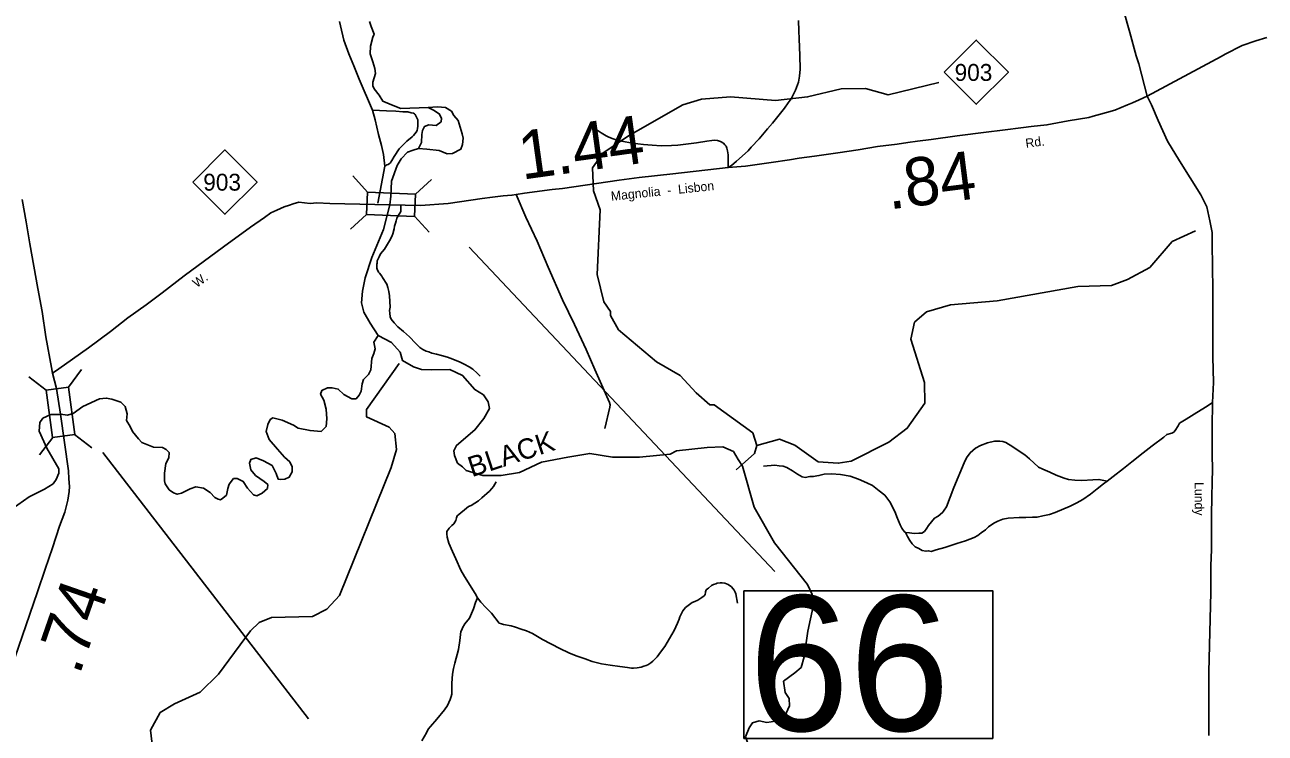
# Model space of a CAD drawing. Extents: x 2093524 to 2270757, y 289120 to 570408.
# Drawn here: x 2202963 to 2215806, y 374960 to 382298 of the extents above; entities that cross this region are included whole.
import ezdxf

# ---------------------------------------------------------------- set-up
doc = ezdxf.new("R2010")
doc.units = 0
for name, color, linetype in [('Exist Hydrographic Creek Single Shore', 7, 'Continuous'), ('Exist Hydrographic Misc Water Feature', 7, 'Continuous'), ('Exist Hydrographic River Shore', 7, 'Continuous'), ('Exist Hydrographic River Shore Label', 7, 'Continuous'), ('Exist Road Non-System Type 51', 7, 'Continuous'), ('Exist Road Primary NC Attributed', 7, 'Continuous'), ('Exist Road Primary NC Label', 7, 'Continuous'), ('Exist Road Primary NC Mileage Hundredths English Label', 7, 'Continuous'), ('Exist Road Primary NC Shield CELL', 7, 'Continuous'), ('Exist Road Primary NC Shield Number Label', 7, 'Continuous'), ('Exist Road Primary NC Structure Standard Bridge CELL', 7, 'Continuous'), ('Exist Road Primary NC Structure Standard Bridge Number Label', 7, 'Continuous'), ('Exist Road Secondary Type 51 Attributed', 7, 'Continuous'), ('Exist Road Secondary Type 51 Label', 7, 'Continuous')]:
    doc.layers.add(name, color=color, linetype=linetype)

msp = doc.modelspace()

# ---------------------------------------------------------------- linework, layer by layer
at = {"layer": 'Exist Hydrographic Creek Single Shore'}
for points in [[(2207141, 381442), (2206858, 381432), (2206759, 381469), (2206669, 381508), (2206632, 381570), (2206581, 381635), (2206568, 381667), (2206568, 381704), (2206593, 381794), (2206588, 381845), (2206568, 381914), (2206538, 381997), (2206542, 382078), (2206568, 382168), (2206579, 382200), (2206549, 382281), (2206531, 382332)], [(2207038, 381016), (2207125, 381010), (2207252, 380997), (2207335, 380960), (2207393, 380964), (2207476, 381008), (2207494, 381059), (2207501, 381124), (2207490, 381167), (2207450, 381306), (2207406, 381357), (2207381, 381403), (2207319, 381440), (2207236, 381447), (2207141, 381442)], [(2207038, 381016), (2207070, 381080), (2207074, 381160), (2207081, 381204), (2207100, 381244), (2207146, 381262), (2207222, 381255), (2207273, 381294), (2207277, 381331), (2207254, 381377), (2207196, 381414), (2207141, 381442)], [(2206743, 380432), (2206754, 380522), (2206759, 380679), (2206819, 380839), (2206861, 380908), (2206925, 380979), (2206983, 380998), (2207038, 381016)], [(2206622, 379081), (2206538, 379209), (2206475, 379322), (2206448, 379419), (2206461, 379539), (2206487, 379678), (2206556, 379888), (2206676, 380178), (2206743, 380432)]]:
    msp.add_lwpolyline(points, dxfattribs=at)
at = {"layer": 'Exist Hydrographic Misc Water Feature'}
for p, q in [((2210543, 377940), (2210500, 378072)), ((2210328, 377688), (2210519, 377858)), ((2210519, 377858), (2210543, 377940))]:
    msp.add_line(p, q, dxfattribs=at)
for points in [[(2209504, 378807), (2209110, 379139), (2209026, 379288), (2209026, 379328), (2208958, 379428), (2208890, 379711), (2208919, 380380), (2208851, 380578), (2208841, 380817), (2208948, 380969), (2209213, 381148), (2209777, 381468), (2209968, 381526), (2210268, 381553), (2210735, 381514), (2211068, 381550), (2211417, 381635), (2211667, 381637), (2211901, 381573), (2212425, 381701)], [(2210543, 377940), (2210776, 378007), (2210935, 377942), (2211177, 377770), (2211386, 377756), (2211519, 377779), (2211909, 377975), (2212099, 378119), (2212281, 378378), (2212279, 378594), (2212135, 379043), (2212175, 379216), (2212299, 379325), (2212549, 379396), (2213031, 379439), (2213864, 379586), (2214213, 379599), (2214380, 379658), (2214612, 379784), (2214843, 380052), (2215084, 380162)], [(2204301, 374672), (2204266, 374991), (2204365, 375173), (2204514, 375265), (2204780, 375384), (2204970, 375571), (2205300, 376020), (2205391, 376107), (2205516, 376157), (2205941, 376168), (2206090, 376244), (2206222, 376385), (2206755, 377713), (2206812, 377899), (2206794, 378063), (2206735, 378130), (2206501, 378236), (2206501, 378312), (2206839, 378791)], [(2210500, 378072), (2210099, 378362), (2210057, 378363), (2209915, 378487), (2209747, 378667), (2209504, 378807)]]:
    msp.add_lwpolyline(points, dxfattribs=at)
at = {"layer": 'Exist Hydrographic River Shore'}
msp.add_line((2209644, 377849), (2209710, 377884), dxfattribs=at)
for points in [[(2203332, 378265), (2203406, 378254), (2203463, 378272), (2203565, 378344), (2203738, 378424), (2203807, 378431), (2203865, 378420), (2203959, 378390), (2204003, 378344), (2204024, 378267), (2204017, 378198), (2204054, 378136), (2204079, 378085), (2204142, 378009), (2204174, 377970), (2204295, 377922), (2204390, 377918), (2204427, 377899), (2204459, 377867), (2204455, 377812), (2204422, 377754), (2204411, 377652), (2204411, 377576), (2204415, 377544), (2204459, 377481), (2204503, 377449), (2204542, 377435), (2204586, 377447), (2204676, 377491), (2204734, 377511), (2204812, 377498), (2204882, 377454), (2204932, 377403), (2204965, 377385), (2204990, 377378), (2205015, 377394), (2205052, 377426), (2205066, 377495), (2205078, 377541), (2205124, 377597), (2205161, 377597), (2205225, 377567), (2205269, 377498), (2205332, 377428), (2205364, 377419), (2205422, 377445), (2205475, 377495), (2205479, 377535), (2205442, 377567), (2205352, 377629), (2205302, 377687), (2205290, 377756), (2205302, 377795), (2205357, 377814), (2205435, 377782), (2205523, 377733), (2205567, 377650), (2205585, 377592), (2205611, 377588), (2205657, 377592), (2205701, 377611), (2205733, 377668), (2205733, 377719), (2205708, 377770), (2205652, 377821), (2205581, 377902), (2205493, 378003), (2205461, 378086), (2205479, 378158), (2205505, 378208), (2205530, 378227), (2205627, 378202), (2205745, 378151), (2205795, 378121), (2205916, 378095), (2206033, 378086), (2206082, 378137), (2206089, 378218), (2206084, 378315), (2206059, 378409), (2206026, 378472), (2206038, 378511), (2206096, 378536), (2206146, 378536), (2206209, 378525), (2206266, 378467), (2206349, 378423), (2206393, 378423), (2206426, 378460), (2206444, 378504), (2206456, 378580), (2206469, 378624), (2206520, 378675), (2206546, 378725), (2206557, 378841), (2206578, 378892), (2206589, 378942), (2206578, 379012), (2206622, 379081)], [(2209644, 377849), (2209326, 377820), (2209048, 377821), (2208812, 377858), (2208586, 377818), (2208312, 377768), (2208084, 377660), (2207896, 377631), (2207704, 377631), (2207533, 377682), (2207496, 377718), (2207443, 377758), (2207412, 377835), (2207406, 377885), (2207432, 377941), (2207623, 378102), (2207716, 378220), (2207773, 378322), (2207762, 378393), (2207711, 378465), (2207621, 378520), (2207495, 378664), (2207364, 378729), (2207172, 378725), (2207071, 378727), (2206988, 378754), (2206874, 378819), (2206849, 378907), (2206759, 379008), (2206622, 379081)], [(2203328, 378260), (2203231, 378262), (2203150, 378223), (2203118, 378179), (2203111, 378089), (2203191, 377911), (2203314, 377697), (2203314, 377653), (2203288, 377588), (2203258, 377544), (2203168, 377487), (2203009, 377410), (2202831, 377284)], [(2210394, 377725), (2210350, 377794), (2210300, 377877), (2210191, 377928), (2210027, 377920), (2209710, 377884)], [(2210490, 374808), (2210457, 374838), (2210424, 374921), (2210463, 375015), (2210496, 375067), (2210566, 375090), (2210647, 375072), (2210781, 375093), (2210832, 375137), (2210882, 375245), (2210878, 375319), (2210834, 375383), (2210820, 375499), (2210935, 375587), (2211002, 375642), (2211033, 375752), (2211071, 376017), (2211126, 376271), (2211114, 376398), (2211066, 376499), (2210725, 376932), (2210514, 377300), (2210394, 377725)]]:
    msp.add_lwpolyline(points, dxfattribs=at)
at = {"layer": 'Exist Road Non-System Type 51'}
msp.add_line((2206692, 380835), (2206617, 380450), dxfattribs=at)
for points in [[(2206562, 381414), (2206426, 381733), (2206369, 381874), (2206317, 381998), (2206266, 382138), (2206232, 382287), (2206220, 382331)], [(2206562, 381414), (2206709, 381407), (2206805, 381402), (2206878, 381398), (2206930, 381396), (2206964, 381387), (2206987, 381381), (2206999, 381375), (2207005, 381369), (2207009, 381363), (2207023, 381333), (2207031, 381315), (2207033, 381287), (2207032, 381249), (2207030, 381225), (2207024, 381203), (2207016, 381187), (2206986, 381151), (2206972, 381139), (2206919, 381094), (2206873, 381048), (2206839, 381012), (2206786, 380932), (2206762, 380893), (2206758, 380881), (2206748, 380867), (2206738, 380861), (2206724, 380851), (2206712, 380849), (2206692, 380835)], [(2206562, 381414), (2206589, 381314), (2206624, 381162), (2206655, 381049), (2206676, 380955), (2206692, 380835)], [(2208857, 381228), (2208931, 381180), (2208983, 381147), (2209011, 381135), (2209056, 381115), (2209102, 381101), (2209144, 381092), (2209250, 381073), (2209370, 381057), (2209458, 381050), (2209552, 381043), (2209660, 381047), (2209724, 381052), (2209919, 381075), (2210025, 381092), (2210075, 381098), (2210107, 381102), (2210135, 381101), (2210165, 381089), (2210198, 381071), (2210212, 381055), (2210224, 381041), (2210232, 381021), (2210240, 380991), (2210246, 380951), (2210247, 380820)], [(2208970, 378118), (2209019, 378336), (2209025, 378362), (2209017, 378384), (2208866, 378727), (2208775, 378934), (2208653, 379193), (2208531, 379450), (2208383, 379787), (2208269, 380056), (2208151, 380307), (2208052, 380540)], [(2207679, 378659), (2207647, 378690), (2207601, 378732), (2207565, 378756), (2207512, 378783), (2207470, 378805), (2207396, 378835), (2207338, 378854), (2207278, 378872), (2207224, 378887), (2207178, 378897), (2207145, 378909), (2207117, 378919), (2207083, 378934), (2207053, 378956), (2207009, 379000), (2206945, 379065), (2206884, 379121), (2206824, 379168), (2206786, 379210), (2206757, 379250), (2206745, 379274), (2206741, 379312), (2206739, 379338), (2206747, 379372), (2206740, 379490), (2206733, 379534), (2206723, 379576), (2206711, 379612), (2206668, 379679), (2206660, 379693), (2206634, 379725), (2206624, 379737), (2206612, 379765), (2206608, 379777), (2206608, 379797), (2206609, 379817), (2206611, 379829), (2206613, 379853), (2206619, 379867), (2206631, 379893), (2206647, 379927), (2206686, 379975), (2206720, 380024), (2206740, 380060), (2206763, 380104), (2206775, 380132), (2206787, 380186), (2206791, 380212), (2206801, 380242), (2206808, 380266), (2206816, 380296), (2206826, 380312), (2206836, 380334), (2206850, 380350), (2206858, 380368), (2206858, 380382), (2206855, 380434)], [(2214170, 377572), (2214231, 377620), (2214337, 377701), (2214426, 377772), (2214542, 377866), (2214635, 377937), (2214756, 378026), (2214788, 378054), (2214840, 378068), (2214860, 378080), (2214872, 378095), (2214906, 378143), (2214919, 378171), (2214987, 378213), (2215099, 378282), (2215204, 378347), (2215260, 378385)], [(2212081, 377038), (2212124, 377034), (2212171, 377030), (2212221, 377031), (2212252, 377033), (2212278, 377049), (2212302, 377085), (2212318, 377111), (2212383, 377188), (2212419, 377210), (2212441, 377224), (2212467, 377250), (2212483, 377270), (2212506, 377306), (2212583, 377505), (2212689, 377762), (2212713, 377812), (2212750, 377864), (2212806, 377911), (2212858, 377939), (2212930, 377967), (2213002, 377984), (2213019, 377986), (2213058, 377986), (2213090, 377982), (2213120, 377973), (2213194, 377927), (2213236, 377897), (2213318, 377842), (2213365, 377802), (2213459, 377717), (2213505, 377695), (2213576, 377664), (2213640, 377632), (2213724, 377603), (2213768, 377589), (2213836, 377582), (2213908, 377578), (2214020, 377585), (2214084, 377589), (2214170, 377572)], [(2210612, 377727), (2210728, 377736), (2210774, 377728), (2210814, 377725), (2210854, 377711), (2210913, 377679), (2210963, 377642), (2210989, 377628), (2211013, 377614), (2211043, 377610), (2211091, 377619), (2211127, 377619), (2211185, 377629), (2211241, 377642), (2211315, 377646), (2211407, 377639), (2211507, 377621), (2211595, 377592), (2211681, 377555), (2211739, 377525), (2211810, 377470), (2211866, 377426), (2211918, 377356), (2211951, 377297), (2211977, 377241), (2211993, 377201), (2212026, 377119), (2212044, 377083), (2212066, 377050), (2212081, 377038)], [(2207649, 376361), (2207625, 376407), (2207516, 376584), (2207477, 376650), (2207426, 376766), (2207390, 376843), (2207355, 376929), (2207337, 376991), (2207331, 377027), (2207334, 377051), (2207356, 377083), (2207386, 377113), (2207406, 377129), (2207425, 377164), (2207433, 377192), (2207441, 377212), (2207457, 377226), (2207477, 377242), (2207515, 377274), (2207557, 377308), (2207584, 377320), (2207660, 377367), (2207694, 377397), (2207773, 377468), (2207799, 377494), (2207817, 377516), (2207843, 377564)], [(2212081, 377038), (2212101, 376996), (2212125, 376956), (2212151, 376922), (2212181, 376890), (2212219, 376875), (2212254, 376853), (2212292, 376845), (2212320, 376850), (2212348, 376844), (2212400, 376860), (2212488, 376883), (2212613, 376925), (2212703, 376952), (2212749, 376970), (2212791, 376987), (2212829, 377007), (2212866, 377035), (2212908, 377067), (2212942, 377098), (2212995, 377136), (2213039, 377156), (2213089, 377177), (2213145, 377189), (2213257, 377196), (2213327, 377196), (2213397, 377199), (2213445, 377199), (2213503, 377211), (2213574, 377226), (2213632, 377248), (2213788, 377311), (2213856, 377348), (2213919, 377382), (2213997, 377437), (2214065, 377491), (2214132, 377542), (2214170, 377572)], [(2207649, 376361), (2207683, 376316), (2207736, 376262), (2207794, 376202), (2207875, 376101), (2207897, 376093), (2207921, 376085), (2207997, 376074), (2208043, 376060), (2208101, 376037), (2208157, 376021), (2208219, 375994), (2208324, 375930), (2208504, 375838), (2208596, 375794), (2208671, 375761), (2208765, 375729), (2208839, 375704), (2208935, 375679), (2209023, 375665), (2209123, 375652), (2209203, 375640), (2209243, 375635), (2209267, 375633), (2209303, 375637), (2209345, 375643), (2209371, 375653), (2209395, 375660), (2209415, 375668), (2209445, 375688), (2209467, 375708), (2209512, 375750), (2209546, 375801), (2209590, 375859), (2209637, 375941), (2209688, 376024), (2209722, 376100), (2209738, 376140), (2209746, 376164), (2209777, 376228), (2209805, 376264), (2209845, 376293), (2209872, 376315), (2209900, 376323), (2209932, 376339), (2209972, 376365), (2209996, 376384), (2210006, 376398), (2210010, 376416), (2210012, 376426), (2210019, 376444), (2210031, 376456), (2210041, 376464), (2210073, 376490), (2210093, 376500), (2210117, 376506), (2210133, 376516), (2210161, 376517), (2210185, 376517), (2210211, 376515), (2210247, 376499), (2210279, 376475), (2210307, 376442), (2210317, 376422), (2210324, 376404), (2210342, 376306)], [(2207075, 374882), (2207121, 374964), (2207140, 375002), (2207162, 375028), (2207230, 375105), (2207307, 375201), (2207339, 375248), (2207366, 375310), (2207376, 375340), (2207384, 375364), (2207386, 375384), (2207385, 375478), (2207391, 375572), (2207400, 375632), (2207414, 375684), (2207455, 375826), (2207468, 375920), (2207479, 376012), (2207487, 376030), (2207495, 376052), (2207519, 376093), (2207566, 376151), (2207608, 376247), (2207631, 376313), (2207649, 376361)]]:
    msp.add_lwpolyline(points, dxfattribs=at)
at = {"layer": 'Exist Road Primary NC Attributed'}
for points in [[(2214583, 381557), (2215348, 381970), (2215390, 381992), (2215568, 382084), (2215707, 382132), (2215822, 382167)], [(2210247, 380820), (2210425, 380835), (2210692, 380870), (2210880, 380900), (2210980, 380915), (2211138, 380938), (2211382, 380971), (2211591, 381003), (2211793, 381036), (2211995, 381063), (2212104, 381080), (2212206, 381093), (2212346, 381110), (2212618, 381146), (2212918, 381184), (2213087, 381205), (2213303, 381234), (2213381, 381243), (2213545, 381260), (2213766, 381302), (2213978, 381337), (2214024, 381351), (2214102, 381372), (2214162, 381388), (2214249, 381415), (2214379, 381468), (2214431, 381488), (2214500, 381521), (2214583, 381557)], [(2206743, 380432), (2207061, 380426), (2207347, 380447), (2207698, 380498), (2207806, 380513), (2207916, 380526), (2208006, 380532), (2208052, 380540), (2208136, 380553), (2208423, 380593), (2208531, 380602), (2209118, 380688), (2209324, 380717), (2209674, 380754), (2210247, 380820)], [(2203249, 378688), (2203314, 378733), (2203456, 378834), (2203621, 378953), (2203851, 379122), (2204030, 379261), (2204218, 379396), (2204387, 379520), (2204613, 379699), (2205021, 379998), (2205300, 380202), (2205444, 380301), (2205512, 380349), (2205572, 380377), (2205650, 380412), (2205704, 380430), (2205742, 380443), (2205801, 380459), (2205917, 380446), (2205986, 380453), (2206120, 380446), (2206743, 380432)], [(2203332, 378265), (2203291, 378532), (2203249, 378688)], [(2202581, 374947), (2202704, 375282), (2202781, 375506), (2202865, 375752), (2202936, 375963), (2203096, 376426), (2203175, 376660), (2203251, 376881), (2203323, 377103), (2203377, 377251), (2203409, 377374), (2203421, 377464), (2203425, 377516), (2203420, 377596), (2203414, 377677), (2203332, 378265)]]:
    msp.add_lwpolyline(points, dxfattribs=at)
at = {"layer": 'Exist Road Primary NC Shield CELL'}
for points in [[(2212481, 381807), (2212814, 382140), (2213147, 381807), (2212814, 381474)], [(2204702, 380669), (2205035, 381002), (2205368, 380669), (2205035, 380336)]]:
    msp.add_lwpolyline(points, close=True, dxfattribs=at)
at = {"layer": 'Exist Road Primary NC Structure Standard Bridge CELL'}
for p, q in [((2206359, 380732), (2206512, 380565)), ((2207007, 380543), (2207174, 380696)), ((2206335, 380181), (2206502, 380334)), ((2206997, 380316), (2207150, 380150)), ((2203551, 378726), (2203414, 378546)), ((2203005, 378653), (2203184, 378515)), ((2203254, 378024), (2203117, 377845)), ((2203478, 378054), (2203658, 377917))]:
    msp.add_line(p, q, dxfattribs=at)
for points in [[(2206512, 380565), (2207007, 380544), (2206997, 380312), (2206502, 380334)], [(2203414, 378546), (2203480, 378055), (2203250, 378024), (2203184, 378515)]]:
    msp.add_lwpolyline(points, close=True, dxfattribs=at)
at = {"layer": 'Exist Road Primary NC Structure Standard Bridge Number Label'}
for p, q in [((2207565, 379996), (2210727, 376634)), ((2203772, 377869), (2205899, 375110))]:
    msp.add_line(p, q, dxfattribs=at)
msp.add_lwpolyline([(2210408, 376435), (2212984, 376435), (2212984, 374906), (2210408, 374906)], close=True, dxfattribs=at)
at = {"layer": 'Exist Road Secondary Type 51 Attributed'}
for points in [[(2212798, 385905), (2212918, 385715), (2213070, 385475), (2213695, 384443), (2213768, 384283), (2213910, 383871), (2213999, 383550), (2214076, 383315), (2214121, 383169), (2214156, 383060), (2214197, 382916), (2214254, 382720), (2214293, 382605), (2214340, 382451), (2214404, 382218), (2214471, 381978), (2214498, 381892), (2214583, 381557)], [(2210974, 382342), (2210977, 382234), (2210982, 382152), (2210989, 381980), (2210992, 381838), (2210984, 381766), (2210975, 381704), (2210941, 381620), (2210922, 381578), (2210896, 381532), (2210866, 381488), (2210829, 381435), (2210706, 381280), (2210654, 381220), (2210567, 381116), (2210484, 381029), (2210452, 380993), (2210331, 380884), (2210279, 380840), (2210247, 380820)], [(2214583, 381557), (2214628, 381470), (2214698, 381307), (2214795, 381092), (2214920, 380890), (2215138, 380536), (2215201, 380412), (2215232, 380269), (2215256, 380148), (2215255, 380020), (2215260, 379805), (2215262, 379543), (2215263, 379323), (2215263, 379067), (2215265, 378859), (2215269, 378593), (2215260, 378385), (2215258, 378131), (2215256, 377845), (2215259, 377696), (2215256, 377561), (2215253, 377407), (2215248, 377219), (2215250, 376864), (2215244, 376694), (2215241, 376416), (2215223, 375596), (2215222, 375436), (2215223, 375274), (2215221, 375108), (2215222, 374938)], [(2202936, 380487), (2202976, 380257), (2203015, 380030), (2203055, 379798), (2203099, 379565), (2203142, 379327), (2203182, 379066), (2203238, 378748), (2203249, 378688)]]:
    msp.add_lwpolyline(points, dxfattribs=at)

# ---------------------------------------------------------------- texts
at = {"layer": 'Exist Hydrographic River Shore Label'}
msp.add_text('BLACK', height=210, rotation=18.1082, dxfattribs=at).set_placement((2207592, 377611))
at = {"layer": 'Exist Road Primary NC Label'}
for s, rotation, p in [('Rd.', 7.7861, (2213330, 381022)), ('Magnolia  -  Lisbon', 5.9409, (2209036, 380475)), ('W.', 36.2158, (2204744, 379570))]:
    msp.add_text(s, height=95, rotation=rotation, dxfattribs=at).set_placement(p)
at = {"layer": 'Exist Road Primary NC Mileage Hundredths English Label'}
for s, rotation, p in [('1.44', 7.899, (2208111, 380693)), ('.84', 7.2213, (2211911, 380384)), ('.74', 70.8361, (2203528, 375552))]:
    msp.add_text(s, height=500, rotation=rotation, dxfattribs=at).set_placement(p)
at = {"layer": 'Exist Road Primary NC Shield Number Label'}
for p in [(2212590, 381717), (2204811, 380580)]:
    msp.add_text('903', height=175, dxfattribs=at).set_placement(p)
at = {"layer": 'Exist Road Primary NC Structure Standard Bridge Number Label'}
msp.add_text('66', height=1400, dxfattribs=at).set_placement((2210458, 374985))
at = {"layer": 'Exist Road Secondary Type 51 Label'}
msp.add_text('Lundy', height=95, rotation=270.5495, dxfattribs=at).set_placement((2215074, 377561))

doc.saveas('drawing.dxf')
